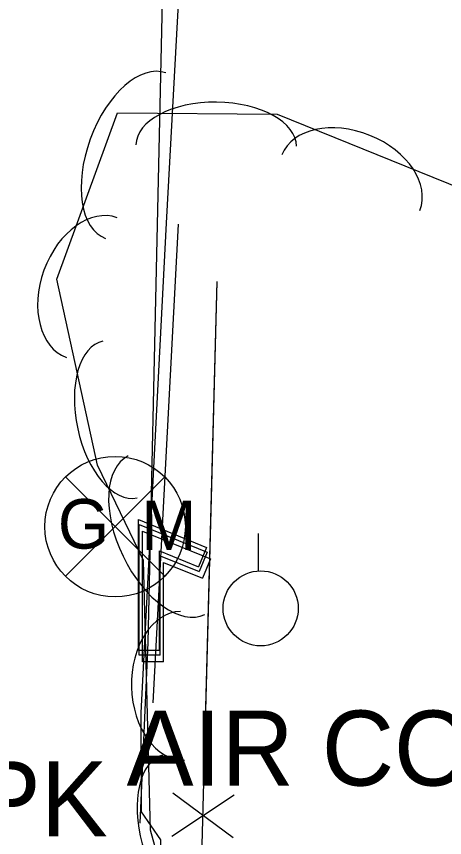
# Model space of a CAD drawing. Extents: x 978516 to 993312, y 1836504 to 1846212.
# Drawn here: x 992609 to 992637.5, y 1843506.3 to 1843561 of the extents above; entities that cross this region are included whole.
import ezdxf

# ---------------------------------------------------------------- set-up
doc = ezdxf.new("R2010")
doc.units = 0
for name, color, linetype in [('S_CURB', 7, 'Continuous'), ('S_FENCE', 7, 'Continuous'), ('S_GAS_UTILITIES', 7, 'Continuous'), ('S_MISC_STRUCTURES_ANNOT', 7, 'Continuous'), ('S_PARKING', 7, 'Continuous'), ('S_SURVEY_TEXT_ANNOT', 7, 'Continuous'), ('S_TREE', 7, 'Continuous'), ('S_UTILITY_POLE', 7, 'Continuous'), ('S_VENT', 7, 'Continuous')]:
    doc.layers.add(name, color=color, linetype=linetype)

msp = doc.modelspace()

# ---------------------------------------------------------------- linework, layer by layer
at = {"layer": 'S_CURB'}
msp.add_lwpolyline([(992619.749, 1843547.174), (992618.9, 1843531.222), (992618.051, 1843515.27)], dxfattribs=at)
at = {"layer": 'S_FENCE'}
for p, q in [((992623.415, 1843506.275), (992619.396, 1843509.251)), ((992619.32, 1843506.384), (992623.491, 1843509.143))]:
    msp.add_line(p, q, dxfattribs=at)
for points in [[(992620.824, 1843485.769), (992622.346, 1843543.354)], [(992621.986, 1843529.758), (992622.346, 1843543.354)], [(992621.458, 1843509.763), (992621.986, 1843529.758)]]:
    msp.add_lwpolyline(points, dxfattribs=at)
at = {"layer": 'S_GAS_UTILITIES'}
for p, q in [((992612.238, 1843523.714), (992618.857, 1843530.333)), ((992612.238, 1843530.333), (992618.857, 1843523.714))]:
    msp.add_line(p, q, dxfattribs=at)
msp.add_circle((992615.548, 1843527.023), 4.681, dxfattribs=at)
at = {"layer": 'S_PARKING'}
for points in [[(992618.496, 1843624.001), (992619.037, 1843609.971), (992619.019, 1843576.997), (992617.717, 1843519.29), (992617.192, 1843507.252)], [(992618.304, 1843621.205), (992618.53, 1843602.958), (992618.798, 1843590.321), (992619.067, 1843577.684), (992618.853, 1843562.941), (992619.801, 1843562.717), (992618.956, 1843547.258), (992618.104, 1843530.934), (992617.253, 1843514.609), (992617.284, 1843508.004), (992618.578, 1843506.144), (992618.788, 1843492.885), (992609.267, 1843492.686), (992609.141, 1843490.126), (992603.856, 1843490.484), (992604.008, 1843495.262), (992598.196, 1843495.547), (992598.023, 1843490.677), (992587.033, 1843490.594)]]:
    msp.add_lwpolyline(points, dxfattribs=at)
at = {"layer": 'S_TREE'}
msp.add_lwpolyline([(992640.397, 1843549.005), (992647.838, 1843538.573), (992648.676, 1843530.461), (992649.539, 1843516.705), (992655.355, 1843506.887), (992657.312, 1843495.34), (992658.255, 1843480.819), (992655.291, 1843473.753), (992646.901, 1843473.66), (992635.322, 1843475.217), (992626.25, 1843483.157), (992625.927, 1843486.331), (992621.25, 1843494.702), (992617.898, 1843506.8), (992617.437, 1843524.772), (992614.372, 1843531.111), (992611.666, 1843543.515), (992615.705, 1843554.606), (992626.353, 1843554.507), (992640.564, 1843548.76)], dxfattribs=at)
for centre, major_axis, ratio in [((992616.921, 1843551.746), (-2.008, -5.514), 0.55008), ((992622.283, 1843552.423), (-5.346, 0.05), 0.540699), ((992631.257, 1843549.954), (-4.594, 1.858), 0.685311), ((992613.998, 1843542.957), (-1.696, -4.656), 0.685311), ((992615.876, 1843534.168), (1.139, -5.224), 0.540699), ((992618.981, 1843526.451), (2.555, -5.283), 0.55008), ((992620.034, 1843516.416), (0.127, -4.954), 0.685311), ((992620.141, 1843506.647), (1.428, -5.152), 0.540699)]:
    msp.add_ellipse(centre, major_axis=major_axis, ratio=ratio, start_param=3.141593, end_param=6.283185, dxfattribs=at)
at = {"layer": 'S_UTILITY_POLE'}
msp.add_line((992625.105, 1843524.095), (992625.105, 1843526.575), dxfattribs=at)
msp.add_circle((992625.249, 1843521.576), 2.502, dxfattribs=at)
at = {"layer": 'S_VENT'}
for p, q in [((992621.64, 1843525.632), (992621.098, 1843524.353)), ((992621.693, 1843525.314), (992621.151, 1843524.035)), ((992621.905, 1843524.87), (992621.363, 1843523.591)), ((992618.501, 1843518.773), (992617.106, 1843518.773)), ((992618.554, 1843518.455), (992617.159, 1843518.455)), ((992618.766, 1843518.011), (992617.371, 1843518.011))]:
    msp.add_line(p, q, dxfattribs=at)
for points in [[(992617.106, 1843518.773), (992617.106, 1843527.492), (992621.64, 1843525.632)], [(992617.159, 1843518.455), (992617.159, 1843527.174), (992621.693, 1843525.314)], [(992617.371, 1843518.011), (992617.371, 1843526.73), (992621.905, 1843524.87)], [(992618.501, 1843518.773), (992618.501, 1843525.399), (992621.098, 1843524.353)], [(992618.554, 1843518.455), (992618.554, 1843525.081), (992621.151, 1843524.035)], [(992618.766, 1843518.011), (992618.766, 1843524.637), (992621.363, 1843523.591)]]:
    msp.add_lwpolyline(points, dxfattribs=at)

# ---------------------------------------------------------------- texts
at = {"layer": 'S_GAS_UTILITIES'}
for s, p in [('G', (992611.728, 1843525.558)), ('M', (992617.292, 1843525.454))]:
    msp.add_text(s, height=3.3, dxfattribs=at).set_placement(p)
at = {"layer": 'S_MISC_STRUCTURES_ANNOT'}
msp.add_text('AIR COMPRESSOR', height=5, dxfattribs=at).set_placement((992616.315, 1843509.762))
at = {"layer": 'S_SURVEY_TEXT_ANNOT'}
msp.add_text('CONC PK', height=5, dxfattribs=at).set_placement((992584.588, 1843506.384))

doc.saveas('drawing.dxf')
